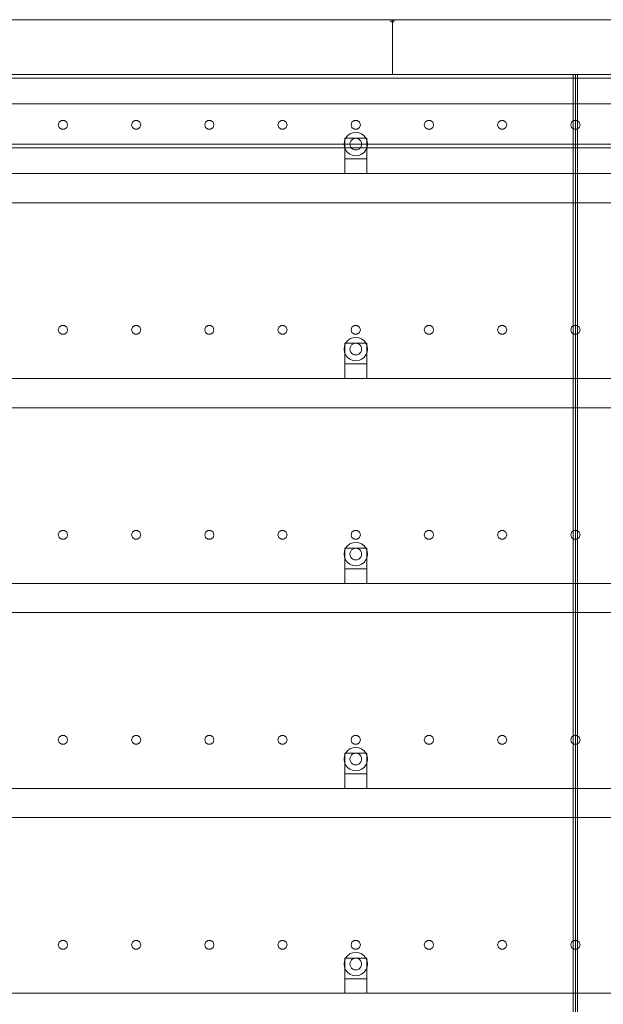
# Model space of a CAD drawing. Header units: millimetres. Extents: x -2233 to 65662, y -50530 to 6847.
# Tile 726 of 802: x 50702 to 51499, y 1655 to 3000. Entities that reach past the tile are written whole.
import ezdxf

# ---------------------------------------------------------------- set-up
doc = ezdxf.new("R2010")
doc.units = ezdxf.units.MM
doc.layers.add('lateral_secador', color=7, linetype='Continuous', lineweight=0)

msp = doc.modelspace()

# ---------------------------------------------------------------- linework, layer by layer
at = {"layer": 'lateral_secador'}
for p, q in [((50211.134, 3000), (51211.134, 3000)), ((51209.134, 3000), (51213.134, 3000)), ((51209.134, 3000), (51209.134, 2997)), ((51211.134, 2925), (51211.134, 3000)), ((51211.134, 3000), (52211.134, 3000)), ((51213.134, 2997), (51213.134, 3000)), ((51209.134, 2997), (51213.134, 2997)), ((40461.134, 2925), (60461.134, 2925)), ((40461.134, 2920), (60461.134, 2920)), ((50211.134, 2925), (51211.134, 2925)), ((50686.134, 2925), (51461.134, 2925)), ((51211.134, 2925), (52211.134, 2925)), ((51458.134, 2925), (51464.134, 2925)), ((51458.134, 2925), (51458.134, 60)), ((51461.134, 0), (51461.134, 2925)), ((51461.134, 2925), (52461.134, 2925)), ((51464.134, 60), (51464.134, 2925)), ((40461.134, 2885), (60461.134, 2885)), ((50755.997, 2860.082), (50754.784, 2856.35)), ((50754.784, 2856.35), (50755.997, 2852.618)), ((50759.172, 2862.389), (50755.997, 2860.082)), ((50755.997, 2852.618), (50759.172, 2850.311)), ((50763.096, 2862.389), (50759.172, 2862.389)), ((50766.271, 2860.082), (50763.096, 2862.389)), ((50763.096, 2850.311), (50766.271, 2852.618)), ((50767.484, 2856.35), (50766.271, 2860.082)), ((50766.271, 2852.618), (50767.484, 2856.35)), ((50855.997, 2860.082), (50854.784, 2856.35)), ((50854.784, 2856.35), (50855.997, 2852.618)), ((50859.172, 2862.389), (50855.997, 2860.082)), ((50855.997, 2852.618), (50859.172, 2850.311)), ((50863.096, 2862.389), (50859.172, 2862.389)), ((50866.271, 2860.082), (50863.096, 2862.389)), ((50863.096, 2850.311), (50866.271, 2852.618)), ((50867.484, 2856.35), (50866.271, 2860.082)), ((50866.271, 2852.618), (50867.484, 2856.35)), ((50955.997, 2860.082), (50954.784, 2856.35)), ((50954.784, 2856.35), (50955.997, 2852.618)), ((50959.172, 2862.389), (50955.997, 2860.082)), ((50955.997, 2852.618), (50959.172, 2850.311)), ((50963.096, 2862.389), (50959.172, 2862.389)), ((50966.271, 2860.082), (50963.096, 2862.389)), ((50963.096, 2850.311), (50966.271, 2852.618)), ((50967.484, 2856.35), (50966.271, 2860.082)), ((50966.271, 2852.618), (50967.484, 2856.35)), ((51055.997, 2860.082), (51054.784, 2856.35)), ((51054.784, 2856.35), (51055.997, 2852.618)), ((51059.172, 2862.389), (51055.997, 2860.082)), ((51055.997, 2852.618), (51059.172, 2850.311)), ((51063.096, 2862.389), (51059.172, 2862.389)), ((51066.271, 2860.082), (51063.096, 2862.389)), ((51063.096, 2850.311), (51066.271, 2852.618)), ((51067.484, 2856.35), (51066.271, 2860.082)), ((51066.271, 2852.618), (51067.484, 2856.35)), ((51155.997, 2860.082), (51154.784, 2856.35)), ((51154.784, 2856.35), (51155.997, 2852.618)), ((51159.172, 2862.389), (51155.997, 2860.082)), ((51155.997, 2852.618), (51159.172, 2850.311)), ((51163.096, 2862.389), (51159.172, 2862.389)), ((51166.271, 2860.082), (51163.096, 2862.389)), ((51163.096, 2850.311), (51166.271, 2852.618)), ((51167.484, 2856.35), (51166.271, 2860.082)), ((51166.271, 2852.618), (51167.484, 2856.35)), ((51255.997, 2860.082), (51254.784, 2856.35)), ((51254.784, 2856.35), (51255.997, 2852.618)), ((51259.172, 2862.389), (51255.997, 2860.082)), ((51255.997, 2852.618), (51259.172, 2850.311)), ((51263.096, 2862.389), (51259.172, 2862.389)), ((51266.271, 2860.082), (51263.096, 2862.389)), ((51263.096, 2850.311), (51266.271, 2852.618)), ((51267.484, 2856.35), (51266.271, 2860.082)), ((51266.271, 2852.618), (51267.484, 2856.35)), ((51355.997, 2860.082), (51354.784, 2856.35)), ((51354.784, 2856.35), (51355.997, 2852.618)), ((51359.172, 2862.389), (51355.997, 2860.082)), ((51355.997, 2852.618), (51359.172, 2850.311)), ((51363.096, 2862.389), (51359.172, 2862.389)), ((51366.271, 2860.082), (51363.096, 2862.389)), ((51363.096, 2850.311), (51366.271, 2852.618)), ((51367.484, 2856.35), (51366.271, 2860.082)), ((51366.271, 2852.618), (51367.484, 2856.35)), ((51455.997, 2860.082), (51454.784, 2856.35)), ((51454.784, 2856.35), (51455.997, 2852.618)), ((51459.172, 2862.389), (51455.997, 2860.082)), ((51455.997, 2852.618), (51459.172, 2850.311)), ((51463.096, 2862.389), (51459.172, 2862.389)), ((51466.271, 2860.082), (51463.096, 2862.389)), ((51463.096, 2850.311), (51466.271, 2852.618)), ((51467.484, 2856.35), (51466.271, 2860.082)), ((51466.271, 2852.618), (51467.484, 2856.35)), ((50759.172, 2850.311), (50763.096, 2850.311)), ((50859.172, 2850.311), (50863.096, 2850.311)), ((50959.172, 2850.311), (50963.096, 2850.311)), ((51059.172, 2850.311), (51063.096, 2850.311)), ((51147.277, 2838), (51145.679, 2834.141)), ((51146.134, 2838), (51176.134, 2838)), ((51146.134, 2838), (51146.134, 2810)), ((51149.82, 2841.314), (51147.277, 2838)), ((51153.134, 2843.856), (51149.82, 2841.314)), ((51156.993, 2845.455), (51153.134, 2843.856)), ((51161.134, 2846), (51156.993, 2845.455)), ((51161.134, 2838), (51159.063, 2837.727)), ((51159.172, 2850.311), (51163.096, 2850.311)), ((51165.275, 2845.455), (51161.134, 2846)), ((51163.204, 2837.727), (51161.134, 2838)), ((51169.134, 2843.856), (51165.275, 2845.455)), ((51172.448, 2841.314), (51169.134, 2843.856)), ((51174.99, 2838), (51172.448, 2841.314)), ((51176.589, 2834.141), (51174.99, 2838)), ((51176.134, 2810), (51176.134, 2838)), ((51259.172, 2850.311), (51263.096, 2850.311)), ((51359.172, 2850.311), (51363.096, 2850.311)), ((51459.172, 2850.311), (51463.096, 2850.311)), ((40461.134, 2830), (60461.134, 2830)), ((40461.134, 2825), (60461.134, 2825)), ((51145.679, 2834.141), (51145.134, 2830)), ((51145.134, 2830), (51145.679, 2825.859)), ((51145.679, 2825.859), (51147.277, 2822)), ((51153.406, 2832.071), (51153.134, 2830)), ((51153.134, 2830), (51153.406, 2827.929)), ((51154.206, 2834), (51153.406, 2832.071)), ((51153.406, 2827.929), (51154.206, 2826)), ((51155.477, 2835.657), (51154.206, 2834)), ((51154.206, 2826), (51155.477, 2824.343)), ((51157.134, 2836.928), (51155.477, 2835.657)), ((51159.063, 2837.727), (51157.134, 2836.928)), ((51165.134, 2836.928), (51163.204, 2837.727)), ((51166.791, 2835.657), (51165.134, 2836.928)), ((51168.062, 2834), (51166.791, 2835.657)), ((51166.791, 2824.343), (51168.062, 2826)), ((51168.861, 2832.071), (51168.062, 2834)), ((51168.062, 2826), (51168.861, 2827.929)), ((51169.134, 2830), (51168.861, 2832.071)), ((51168.861, 2827.929), (51169.134, 2830)), ((51174.99, 2822), (51176.589, 2825.859)), ((51177.134, 2830), (51176.589, 2834.141)), ((51176.589, 2825.859), (51177.134, 2830)), ((51147.277, 2822), (51149.82, 2818.686)), ((51149.82, 2818.686), (51153.134, 2816.144)), ((51153.134, 2816.144), (51156.993, 2814.545)), ((51155.477, 2824.343), (51157.134, 2823.072)), ((51156.993, 2814.545), (51161.134, 2814)), ((51157.134, 2823.072), (51159.063, 2822.273)), ((51159.063, 2822.273), (51161.134, 2822)), ((51161.134, 2822), (51163.204, 2822.273)), ((51161.134, 2814), (51165.275, 2814.545)), ((51163.204, 2822.273), (51165.134, 2823.072)), ((51165.134, 2823.072), (51166.791, 2824.343)), ((51165.275, 2814.545), (51169.134, 2816.144)), ((51169.134, 2816.144), (51172.448, 2818.686)), ((51172.448, 2818.686), (51174.99, 2822)), ((51146.134, 2810), (51176.134, 2810)), ((51146.134, 2810), (51146.134, 2790)), ((51176.134, 2790), (51176.134, 2810)), ((40811.134, 2790), (60111.134, 2790)), ((51146.134, 2790), (51176.134, 2790)), ((40811.134, 2750), (60111.134, 2750)), ((50755.997, 2580.082), (50754.784, 2576.35)), ((50754.784, 2576.35), (50755.997, 2572.618)), ((50759.172, 2582.389), (50755.997, 2580.082)), ((50755.997, 2572.618), (50759.172, 2570.311)), ((50763.096, 2582.389), (50759.172, 2582.389)), ((50759.172, 2570.311), (50763.096, 2570.311)), ((50766.271, 2580.082), (50763.096, 2582.389)), ((50763.096, 2570.311), (50766.271, 2572.618)), ((50767.484, 2576.35), (50766.271, 2580.082)), ((50766.271, 2572.618), (50767.484, 2576.35)), ((50855.997, 2580.082), (50854.784, 2576.35)), ((50854.784, 2576.35), (50855.997, 2572.618)), ((50859.172, 2582.389), (50855.997, 2580.082)), ((50855.997, 2572.618), (50859.172, 2570.311)), ((50863.096, 2582.389), (50859.172, 2582.389)), ((50859.172, 2570.311), (50863.096, 2570.311)), ((50866.271, 2580.082), (50863.096, 2582.389)), ((50863.096, 2570.311), (50866.271, 2572.618)), ((50867.484, 2576.35), (50866.271, 2580.082)), ((50866.271, 2572.618), (50867.484, 2576.35)), ((50955.997, 2580.082), (50954.784, 2576.35)), ((50954.784, 2576.35), (50955.997, 2572.618)), ((50959.172, 2582.389), (50955.997, 2580.082)), ((50955.997, 2572.618), (50959.172, 2570.311)), ((50963.096, 2582.389), (50959.172, 2582.389)), ((50959.172, 2570.311), (50963.096, 2570.311)), ((50966.271, 2580.082), (50963.096, 2582.389)), ((50963.096, 2570.311), (50966.271, 2572.618)), ((50967.484, 2576.35), (50966.271, 2580.082)), ((50966.271, 2572.618), (50967.484, 2576.35)), ((51055.997, 2580.082), (51054.784, 2576.35)), ((51054.784, 2576.35), (51055.997, 2572.618)), ((51059.172, 2582.389), (51055.997, 2580.082)), ((51055.997, 2572.618), (51059.172, 2570.311)), ((51063.096, 2582.389), (51059.172, 2582.389)), ((51059.172, 2570.311), (51063.096, 2570.311)), ((51066.271, 2580.082), (51063.096, 2582.389)), ((51063.096, 2570.311), (51066.271, 2572.618)), ((51067.484, 2576.35), (51066.271, 2580.082)), ((51066.271, 2572.618), (51067.484, 2576.35)), ((51155.997, 2580.082), (51154.784, 2576.35)), ((51154.784, 2576.35), (51155.997, 2572.618)), ((51159.172, 2582.389), (51155.997, 2580.082)), ((51155.997, 2572.618), (51159.172, 2570.311)), ((51163.096, 2582.389), (51159.172, 2582.389)), ((51159.172, 2570.311), (51163.096, 2570.311)), ((51166.271, 2580.082), (51163.096, 2582.389)), ((51163.096, 2570.311), (51166.271, 2572.618)), ((51167.484, 2576.35), (51166.271, 2580.082)), ((51166.271, 2572.618), (51167.484, 2576.35)), ((51255.997, 2580.082), (51254.784, 2576.35)), ((51254.784, 2576.35), (51255.997, 2572.618)), ((51259.172, 2582.389), (51255.997, 2580.082)), ((51255.997, 2572.618), (51259.172, 2570.311)), ((51263.096, 2582.389), (51259.172, 2582.389)), ((51259.172, 2570.311), (51263.096, 2570.311)), ((51266.271, 2580.082), (51263.096, 2582.389)), ((51263.096, 2570.311), (51266.271, 2572.618)), ((51267.484, 2576.35), (51266.271, 2580.082)), ((51266.271, 2572.618), (51267.484, 2576.35)), ((51355.997, 2580.082), (51354.784, 2576.35)), ((51354.784, 2576.35), (51355.997, 2572.618)), ((51359.172, 2582.389), (51355.997, 2580.082)), ((51355.997, 2572.618), (51359.172, 2570.311)), ((51363.096, 2582.389), (51359.172, 2582.389)), ((51359.172, 2570.311), (51363.096, 2570.311)), ((51366.271, 2580.082), (51363.096, 2582.389)), ((51363.096, 2570.311), (51366.271, 2572.618)), ((51367.484, 2576.35), (51366.271, 2580.082)), ((51366.271, 2572.618), (51367.484, 2576.35)), ((51455.997, 2580.082), (51454.784, 2576.35)), ((51454.784, 2576.35), (51455.997, 2572.618)), ((51459.172, 2582.389), (51455.997, 2580.082)), ((51455.997, 2572.618), (51459.172, 2570.311)), ((51463.096, 2582.389), (51459.172, 2582.389)), ((51459.172, 2570.311), (51463.096, 2570.311)), ((51466.271, 2580.082), (51463.096, 2582.389)), ((51463.096, 2570.311), (51466.271, 2572.618)), ((51467.484, 2576.35), (51466.271, 2580.082)), ((51466.271, 2572.618), (51467.484, 2576.35)), ((51147.277, 2558), (51145.679, 2554.141)), ((51146.134, 2558), (51176.134, 2558)), ((51146.134, 2558), (51146.134, 2530)), ((51149.82, 2561.314), (51147.277, 2558)), ((51153.134, 2563.856), (51149.82, 2561.314)), ((51156.993, 2565.455), (51153.134, 2563.856)), ((51155.477, 2555.657), (51154.206, 2554)), ((51157.134, 2556.928), (51155.477, 2555.657)), ((51161.134, 2566), (51156.993, 2565.455)), ((51159.063, 2557.727), (51157.134, 2556.928)), ((51161.134, 2558), (51159.063, 2557.727)), ((51165.275, 2565.455), (51161.134, 2566)), ((51163.204, 2557.727), (51161.134, 2558)), ((51165.134, 2556.928), (51163.204, 2557.727)), ((51166.791, 2555.657), (51165.134, 2556.928)), ((51169.134, 2563.856), (51165.275, 2565.455)), ((51168.062, 2554), (51166.791, 2555.657)), ((51172.448, 2561.314), (51169.134, 2563.856)), ((51174.99, 2558), (51172.448, 2561.314)), ((51176.589, 2554.141), (51174.99, 2558)), ((51176.134, 2530), (51176.134, 2558)), ((51145.679, 2554.141), (51145.134, 2550)), ((51145.134, 2550), (51145.679, 2545.859)), ((51145.679, 2545.859), (51147.277, 2542)), ((51153.406, 2552.071), (51153.134, 2550)), ((51153.134, 2550), (51153.406, 2547.929)), ((51154.206, 2554), (51153.406, 2552.071)), ((51153.406, 2547.929), (51154.206, 2546)), ((51154.206, 2546), (51155.477, 2544.343)), ((51155.477, 2544.343), (51157.134, 2543.072)), ((51157.134, 2543.072), (51159.063, 2542.273)), ((51159.063, 2542.273), (51161.134, 2542)), ((51161.134, 2542), (51163.204, 2542.273)), ((51163.204, 2542.273), (51165.134, 2543.072)), ((51165.134, 2543.072), (51166.791, 2544.343)), ((51166.791, 2544.343), (51168.062, 2546)), ((51168.861, 2552.071), (51168.062, 2554)), ((51168.062, 2546), (51168.861, 2547.929)), ((51169.134, 2550), (51168.861, 2552.071)), ((51168.861, 2547.929), (51169.134, 2550)), ((51174.99, 2542), (51176.589, 2545.859)), ((51177.134, 2550), (51176.589, 2554.141)), ((51176.589, 2545.859), (51177.134, 2550)), ((51146.134, 2530), (51176.134, 2530)), ((51146.134, 2530), (51146.134, 2510)), ((51147.277, 2542), (51149.82, 2538.686)), ((51149.82, 2538.686), (51153.134, 2536.144)), ((51153.134, 2536.144), (51156.993, 2534.545)), ((51156.993, 2534.545), (51161.134, 2534)), ((51161.134, 2534), (51165.275, 2534.545)), ((51165.275, 2534.545), (51169.134, 2536.144)), ((51169.134, 2536.144), (51172.448, 2538.686)), ((51172.448, 2538.686), (51174.99, 2542)), ((51176.134, 2510), (51176.134, 2530)), ((40811.134, 2510), (60111.134, 2510)), ((51146.134, 2510), (51176.134, 2510)), ((40811.134, 2470), (60111.134, 2470)), ((50755.997, 2300.082), (50754.784, 2296.35)), ((50759.172, 2302.389), (50755.997, 2300.082)), ((50763.096, 2302.389), (50759.172, 2302.389)), ((50766.271, 2300.082), (50763.096, 2302.389)), ((50767.484, 2296.35), (50766.271, 2300.082)), ((50855.997, 2300.082), (50854.784, 2296.35)), ((50859.172, 2302.389), (50855.997, 2300.082)), ((50863.096, 2302.389), (50859.172, 2302.389)), ((50866.271, 2300.082), (50863.096, 2302.389)), ((50867.484, 2296.35), (50866.271, 2300.082)), ((50955.997, 2300.082), (50954.784, 2296.35)), ((50959.172, 2302.389), (50955.997, 2300.082)), ((50963.096, 2302.389), (50959.172, 2302.389)), ((50966.271, 2300.082), (50963.096, 2302.389)), ((50967.484, 2296.35), (50966.271, 2300.082)), ((51055.997, 2300.082), (51054.784, 2296.35)), ((51059.172, 2302.389), (51055.997, 2300.082)), ((51063.096, 2302.389), (51059.172, 2302.389)), ((51066.271, 2300.082), (51063.096, 2302.389)), ((51067.484, 2296.35), (51066.271, 2300.082)), ((51155.997, 2300.082), (51154.784, 2296.35)), ((51159.172, 2302.389), (51155.997, 2300.082)), ((51163.096, 2302.389), (51159.172, 2302.389)), ((51166.271, 2300.082), (51163.096, 2302.389)), ((51167.484, 2296.35), (51166.271, 2300.082)), ((51255.997, 2300.082), (51254.784, 2296.35)), ((51259.172, 2302.389), (51255.997, 2300.082)), ((51263.096, 2302.389), (51259.172, 2302.389)), ((51266.271, 2300.082), (51263.096, 2302.389)), ((51267.484, 2296.35), (51266.271, 2300.082)), ((51355.997, 2300.082), (51354.784, 2296.35)), ((51359.172, 2302.389), (51355.997, 2300.082)), ((51363.096, 2302.389), (51359.172, 2302.389)), ((51366.271, 2300.082), (51363.096, 2302.389)), ((51367.484, 2296.35), (51366.271, 2300.082)), ((51455.997, 2300.082), (51454.784, 2296.35)), ((51459.172, 2302.389), (51455.997, 2300.082)), ((51463.096, 2302.389), (51459.172, 2302.389)), ((51466.271, 2300.082), (51463.096, 2302.389)), ((51467.484, 2296.35), (51466.271, 2300.082)), ((50754.784, 2296.35), (50755.997, 2292.618)), ((50755.997, 2292.618), (50759.172, 2290.311)), ((50759.172, 2290.311), (50763.096, 2290.311)), ((50763.096, 2290.311), (50766.271, 2292.618)), ((50766.271, 2292.618), (50767.484, 2296.35)), ((50854.784, 2296.35), (50855.997, 2292.618)), ((50855.997, 2292.618), (50859.172, 2290.311)), ((50859.172, 2290.311), (50863.096, 2290.311)), ((50863.096, 2290.311), (50866.271, 2292.618)), ((50866.271, 2292.618), (50867.484, 2296.35)), ((50954.784, 2296.35), (50955.997, 2292.618)), ((50955.997, 2292.618), (50959.172, 2290.311)), ((50959.172, 2290.311), (50963.096, 2290.311)), ((50963.096, 2290.311), (50966.271, 2292.618)), ((50966.271, 2292.618), (50967.484, 2296.35)), ((51054.784, 2296.35), (51055.997, 2292.618)), ((51055.997, 2292.618), (51059.172, 2290.311)), ((51059.172, 2290.311), (51063.096, 2290.311)), ((51063.096, 2290.311), (51066.271, 2292.618)), ((51066.271, 2292.618), (51067.484, 2296.35)), ((51154.784, 2296.35), (51155.997, 2292.618)), ((51155.997, 2292.618), (51159.172, 2290.311)), ((51159.172, 2290.311), (51163.096, 2290.311)), ((51163.096, 2290.311), (51166.271, 2292.618)), ((51166.271, 2292.618), (51167.484, 2296.35)), ((51254.784, 2296.35), (51255.997, 2292.618)), ((51255.997, 2292.618), (51259.172, 2290.311)), ((51259.172, 2290.311), (51263.096, 2290.311)), ((51263.096, 2290.311), (51266.271, 2292.618)), ((51266.271, 2292.618), (51267.484, 2296.35)), ((51354.784, 2296.35), (51355.997, 2292.618)), ((51355.997, 2292.618), (51359.172, 2290.311)), ((51359.172, 2290.311), (51363.096, 2290.311)), ((51363.096, 2290.311), (51366.271, 2292.618)), ((51366.271, 2292.618), (51367.484, 2296.35)), ((51454.784, 2296.35), (51455.997, 2292.618)), ((51455.997, 2292.618), (51459.172, 2290.311)), ((51459.172, 2290.311), (51463.096, 2290.311)), ((51463.096, 2290.311), (51466.271, 2292.618)), ((51466.271, 2292.618), (51467.484, 2296.35)), ((51145.679, 2274.141), (51145.134, 2270)), ((51147.277, 2278), (51145.679, 2274.141)), ((51146.134, 2278), (51176.134, 2278)), ((51146.134, 2278), (51146.134, 2250)), ((51149.82, 2281.314), (51147.277, 2278)), ((51153.134, 2283.856), (51149.82, 2281.314)), ((51156.993, 2285.455), (51153.134, 2283.856)), ((51154.206, 2274), (51153.406, 2272.071)), ((51155.477, 2275.657), (51154.206, 2274)), ((51157.134, 2276.928), (51155.477, 2275.657)), ((51161.134, 2286), (51156.993, 2285.455)), ((51159.063, 2277.727), (51157.134, 2276.928)), ((51161.134, 2278), (51159.063, 2277.727)), ((51165.275, 2285.455), (51161.134, 2286)), ((51163.204, 2277.727), (51161.134, 2278)), ((51165.134, 2276.928), (51163.204, 2277.727)), ((51166.791, 2275.657), (51165.134, 2276.928)), ((51169.134, 2283.856), (51165.275, 2285.455)), ((51168.062, 2274), (51166.791, 2275.657)), ((51168.861, 2272.071), (51168.062, 2274)), ((51172.448, 2281.314), (51169.134, 2283.856)), ((51174.99, 2278), (51172.448, 2281.314)), ((51176.589, 2274.141), (51174.99, 2278)), ((51176.134, 2250), (51176.134, 2278)), ((51177.134, 2270), (51176.589, 2274.141)), ((51145.134, 2270), (51145.679, 2265.859)), ((51145.679, 2265.859), (51147.277, 2262)), ((51147.277, 2262), (51149.82, 2258.686)), ((51153.406, 2272.071), (51153.134, 2270)), ((51153.134, 2270), (51153.406, 2267.929)), ((51153.406, 2267.929), (51154.206, 2266)), ((51154.206, 2266), (51155.477, 2264.343)), ((51155.477, 2264.343), (51157.134, 2263.072)), ((51157.134, 2263.072), (51159.063, 2262.273)), ((51159.063, 2262.273), (51161.134, 2262)), ((51161.134, 2262), (51163.204, 2262.273)), ((51163.204, 2262.273), (51165.134, 2263.072)), ((51165.134, 2263.072), (51166.791, 2264.343)), ((51166.791, 2264.343), (51168.062, 2266)), ((51168.062, 2266), (51168.861, 2267.929)), ((51169.134, 2270), (51168.861, 2272.071)), ((51168.861, 2267.929), (51169.134, 2270)), ((51172.448, 2258.686), (51174.99, 2262)), ((51174.99, 2262), (51176.589, 2265.859)), ((51176.589, 2265.859), (51177.134, 2270)), ((51146.134, 2250), (51176.134, 2250)), ((51146.134, 2250), (51146.134, 2230)), ((51149.82, 2258.686), (51153.134, 2256.144)), ((51153.134, 2256.144), (51156.993, 2254.545)), ((51156.993, 2254.545), (51161.134, 2254)), ((51161.134, 2254), (51165.275, 2254.545)), ((51165.275, 2254.545), (51169.134, 2256.144)), ((51169.134, 2256.144), (51172.448, 2258.686)), ((51176.134, 2230), (51176.134, 2250)), ((40811.134, 2230), (60111.134, 2230)), ((51146.134, 2230), (51176.134, 2230)), ((40811.134, 2190), (60111.134, 2190)), ((50755.997, 2020.082), (50754.784, 2016.35)), ((50759.172, 2022.389), (50755.997, 2020.082)), ((50763.096, 2022.389), (50759.172, 2022.389)), ((50766.271, 2020.082), (50763.096, 2022.389)), ((50767.484, 2016.35), (50766.271, 2020.082)), ((50855.997, 2020.082), (50854.784, 2016.35)), ((50859.172, 2022.389), (50855.997, 2020.082)), ((50863.096, 2022.389), (50859.172, 2022.389)), ((50866.271, 2020.082), (50863.096, 2022.389)), ((50867.484, 2016.35), (50866.271, 2020.082)), ((50955.997, 2020.082), (50954.784, 2016.35)), ((50959.172, 2022.389), (50955.997, 2020.082)), ((50963.096, 2022.389), (50959.172, 2022.389)), ((50966.271, 2020.082), (50963.096, 2022.389)), ((50967.484, 2016.35), (50966.271, 2020.082)), ((51055.997, 2020.082), (51054.784, 2016.35)), ((51059.172, 2022.389), (51055.997, 2020.082)), ((51063.096, 2022.389), (51059.172, 2022.389)), ((51066.271, 2020.082), (51063.096, 2022.389)), ((51067.484, 2016.35), (51066.271, 2020.082)), ((51155.997, 2020.082), (51154.784, 2016.35)), ((51159.172, 2022.389), (51155.997, 2020.082)), ((51163.096, 2022.389), (51159.172, 2022.389)), ((51166.271, 2020.082), (51163.096, 2022.389)), ((51167.484, 2016.35), (51166.271, 2020.082)), ((51255.997, 2020.082), (51254.784, 2016.35)), ((51259.172, 2022.389), (51255.997, 2020.082)), ((51263.096, 2022.389), (51259.172, 2022.389)), ((51266.271, 2020.082), (51263.096, 2022.389)), ((51267.484, 2016.35), (51266.271, 2020.082)), ((51355.997, 2020.082), (51354.784, 2016.35)), ((51359.172, 2022.389), (51355.997, 2020.082)), ((51363.096, 2022.389), (51359.172, 2022.389)), ((51366.271, 2020.082), (51363.096, 2022.389)), ((51367.484, 2016.35), (51366.271, 2020.082)), ((51455.997, 2020.082), (51454.784, 2016.35)), ((51459.172, 2022.389), (51455.997, 2020.082)), ((51463.096, 2022.389), (51459.172, 2022.389)), ((51466.271, 2020.082), (51463.096, 2022.389)), ((51467.484, 2016.35), (51466.271, 2020.082)), ((50754.784, 2016.35), (50755.997, 2012.618)), ((50755.997, 2012.618), (50759.172, 2010.311)), ((50759.172, 2010.311), (50763.096, 2010.311)), ((50763.096, 2010.311), (50766.271, 2012.618)), ((50766.271, 2012.618), (50767.484, 2016.35)), ((50854.784, 2016.35), (50855.997, 2012.618)), ((50855.997, 2012.618), (50859.172, 2010.311)), ((50859.172, 2010.311), (50863.096, 2010.311)), ((50863.096, 2010.311), (50866.271, 2012.618)), ((50866.271, 2012.618), (50867.484, 2016.35)), ((50954.784, 2016.35), (50955.997, 2012.618)), ((50955.997, 2012.618), (50959.172, 2010.311)), ((50959.172, 2010.311), (50963.096, 2010.311)), ((50963.096, 2010.311), (50966.271, 2012.618)), ((50966.271, 2012.618), (50967.484, 2016.35)), ((51054.784, 2016.35), (51055.997, 2012.618)), ((51055.997, 2012.618), (51059.172, 2010.311)), ((51059.172, 2010.311), (51063.096, 2010.311)), ((51063.096, 2010.311), (51066.271, 2012.618)), ((51066.271, 2012.618), (51067.484, 2016.35)), ((51156.993, 2005.455), (51153.134, 2003.856)), ((51154.784, 2016.35), (51155.997, 2012.618)), ((51155.997, 2012.618), (51159.172, 2010.311)), ((51161.134, 2006), (51156.993, 2005.455)), ((51159.172, 2010.311), (51163.096, 2010.311)), ((51165.275, 2005.455), (51161.134, 2006)), ((51163.096, 2010.311), (51166.271, 2012.618)), ((51169.134, 2003.856), (51165.275, 2005.455)), ((51166.271, 2012.618), (51167.484, 2016.35)), ((51254.784, 2016.35), (51255.997, 2012.618)), ((51255.997, 2012.618), (51259.172, 2010.311)), ((51259.172, 2010.311), (51263.096, 2010.311)), ((51263.096, 2010.311), (51266.271, 2012.618)), ((51266.271, 2012.618), (51267.484, 2016.35)), ((51354.784, 2016.35), (51355.997, 2012.618)), ((51355.997, 2012.618), (51359.172, 2010.311)), ((51359.172, 2010.311), (51363.096, 2010.311)), ((51363.096, 2010.311), (51366.271, 2012.618)), ((51366.271, 2012.618), (51367.484, 2016.35)), ((51454.784, 2016.35), (51455.997, 2012.618)), ((51455.997, 2012.618), (51459.172, 2010.311)), ((51459.172, 2010.311), (51463.096, 2010.311)), ((51463.096, 2010.311), (51466.271, 2012.618)), ((51466.271, 2012.618), (51467.484, 2016.35)), ((51145.679, 1994.141), (51145.134, 1990)), ((51147.277, 1998), (51145.679, 1994.141)), ((51146.134, 1998), (51176.134, 1998)), ((51146.134, 1998), (51146.134, 1970)), ((51149.82, 2001.314), (51147.277, 1998)), ((51153.134, 2003.856), (51149.82, 2001.314)), ((51153.406, 1992.071), (51153.134, 1990)), ((51154.206, 1994), (51153.406, 1992.071)), ((51155.477, 1995.657), (51154.206, 1994)), ((51157.134, 1996.928), (51155.477, 1995.657)), ((51159.063, 1997.727), (51157.134, 1996.928)), ((51161.134, 1998), (51159.063, 1997.727)), ((51163.204, 1997.727), (51161.134, 1998)), ((51165.134, 1996.928), (51163.204, 1997.727)), ((51166.791, 1995.657), (51165.134, 1996.928)), ((51168.062, 1994), (51166.791, 1995.657)), ((51168.861, 1992.071), (51168.062, 1994)), ((51169.134, 1990), (51168.861, 1992.071)), ((51172.448, 2001.314), (51169.134, 2003.856)), ((51174.99, 1998), (51172.448, 2001.314)), ((51176.589, 1994.141), (51174.99, 1998)), ((51176.134, 1970), (51176.134, 1998)), ((51177.134, 1990), (51176.589, 1994.141)), ((51145.134, 1990), (51145.679, 1985.859)), ((51145.679, 1985.859), (51147.277, 1982)), ((51147.277, 1982), (51149.82, 1978.686)), ((51149.82, 1978.686), (51153.134, 1976.144)), ((51153.134, 1990), (51153.406, 1987.929)), ((51153.406, 1987.929), (51154.206, 1986)), ((51154.206, 1986), (51155.477, 1984.343)), ((51155.477, 1984.343), (51157.134, 1983.072)), ((51157.134, 1983.072), (51159.063, 1982.273)), ((51159.063, 1982.273), (51161.134, 1982)), ((51161.134, 1982), (51163.204, 1982.273)), ((51163.204, 1982.273), (51165.134, 1983.072)), ((51165.134, 1983.072), (51166.791, 1984.343)), ((51166.791, 1984.343), (51168.062, 1986)), ((51168.062, 1986), (51168.861, 1987.929)), ((51168.861, 1987.929), (51169.134, 1990)), ((51169.134, 1976.144), (51172.448, 1978.686)), ((51172.448, 1978.686), (51174.99, 1982)), ((51174.99, 1982), (51176.589, 1985.859)), ((51176.589, 1985.859), (51177.134, 1990)), ((51146.134, 1970), (51176.134, 1970)), ((51146.134, 1970), (51146.134, 1950)), ((51153.134, 1976.144), (51156.993, 1974.545)), ((51156.993, 1974.545), (51161.134, 1974)), ((51161.134, 1974), (51165.275, 1974.545)), ((51165.275, 1974.545), (51169.134, 1976.144)), ((51176.134, 1950), (51176.134, 1970)), ((40811.134, 1950), (60111.134, 1950)), ((51146.134, 1950), (51176.134, 1950)), ((40811.134, 1910), (60111.134, 1910)), ((50755.997, 1740.082), (50754.784, 1736.35)), ((50754.784, 1736.35), (50755.997, 1732.618)), ((50759.172, 1742.389), (50755.997, 1740.082)), ((50763.096, 1742.389), (50759.172, 1742.389)), ((50766.271, 1740.082), (50763.096, 1742.389)), ((50767.484, 1736.35), (50766.271, 1740.082)), ((50766.271, 1732.618), (50767.484, 1736.35)), ((50855.997, 1740.082), (50854.784, 1736.35)), ((50854.784, 1736.35), (50855.997, 1732.618)), ((50859.172, 1742.389), (50855.997, 1740.082)), ((50863.096, 1742.389), (50859.172, 1742.389)), ((50866.271, 1740.082), (50863.096, 1742.389)), ((50867.484, 1736.35), (50866.271, 1740.082)), ((50866.271, 1732.618), (50867.484, 1736.35)), ((50955.997, 1740.082), (50954.784, 1736.35)), ((50954.784, 1736.35), (50955.997, 1732.618)), ((50959.172, 1742.389), (50955.997, 1740.082)), ((50963.096, 1742.389), (50959.172, 1742.389)), ((50966.271, 1740.082), (50963.096, 1742.389)), ((50967.484, 1736.35), (50966.271, 1740.082)), ((50966.271, 1732.618), (50967.484, 1736.35)), ((51055.997, 1740.082), (51054.784, 1736.35)), ((51054.784, 1736.35), (51055.997, 1732.618)), ((51059.172, 1742.389), (51055.997, 1740.082)), ((51063.096, 1742.389), (51059.172, 1742.389)), ((51066.271, 1740.082), (51063.096, 1742.389)), ((51067.484, 1736.35), (51066.271, 1740.082)), ((51066.271, 1732.618), (51067.484, 1736.35)), ((51155.997, 1740.082), (51154.784, 1736.35)), ((51154.784, 1736.35), (51155.997, 1732.618)), ((51159.172, 1742.389), (51155.997, 1740.082)), ((51163.096, 1742.389), (51159.172, 1742.389)), ((51166.271, 1740.082), (51163.096, 1742.389)), ((51167.484, 1736.35), (51166.271, 1740.082)), ((51166.271, 1732.618), (51167.484, 1736.35)), ((51255.997, 1740.082), (51254.784, 1736.35)), ((51254.784, 1736.35), (51255.997, 1732.618)), ((51259.172, 1742.389), (51255.997, 1740.082)), ((51263.096, 1742.389), (51259.172, 1742.389)), ((51266.271, 1740.082), (51263.096, 1742.389)), ((51267.484, 1736.35), (51266.271, 1740.082)), ((51266.271, 1732.618), (51267.484, 1736.35)), ((51355.997, 1740.082), (51354.784, 1736.35)), ((51354.784, 1736.35), (51355.997, 1732.618)), ((51359.172, 1742.389), (51355.997, 1740.082)), ((51363.096, 1742.389), (51359.172, 1742.389)), ((51366.271, 1740.082), (51363.096, 1742.389)), ((51367.484, 1736.35), (51366.271, 1740.082)), ((51366.271, 1732.618), (51367.484, 1736.35)), ((51455.997, 1740.082), (51454.784, 1736.35)), ((51454.784, 1736.35), (51455.997, 1732.618)), ((51459.172, 1742.389), (51455.997, 1740.082)), ((51463.096, 1742.389), (51459.172, 1742.389)), ((51466.271, 1740.082), (51463.096, 1742.389)), ((51467.484, 1736.35), (51466.271, 1740.082)), ((51466.271, 1732.618), (51467.484, 1736.35)), ((50755.997, 1732.618), (50759.172, 1730.311)), ((50759.172, 1730.311), (50763.096, 1730.311)), ((50763.096, 1730.311), (50766.271, 1732.618)), ((50855.997, 1732.618), (50859.172, 1730.311)), ((50859.172, 1730.311), (50863.096, 1730.311)), ((50863.096, 1730.311), (50866.271, 1732.618)), ((50955.997, 1732.618), (50959.172, 1730.311)), ((50959.172, 1730.311), (50963.096, 1730.311)), ((50963.096, 1730.311), (50966.271, 1732.618)), ((51055.997, 1732.618), (51059.172, 1730.311)), ((51059.172, 1730.311), (51063.096, 1730.311)), ((51063.096, 1730.311), (51066.271, 1732.618)), ((51153.134, 1723.856), (51149.82, 1721.314)), ((51156.993, 1725.455), (51153.134, 1723.856)), ((51155.997, 1732.618), (51159.172, 1730.311)), ((51161.134, 1726), (51156.993, 1725.455)), ((51159.172, 1730.311), (51163.096, 1730.311)), ((51165.275, 1725.455), (51161.134, 1726)), ((51163.096, 1730.311), (51166.271, 1732.618)), ((51169.134, 1723.856), (51165.275, 1725.455)), ((51172.448, 1721.314), (51169.134, 1723.856)), ((51255.997, 1732.618), (51259.172, 1730.311)), ((51259.172, 1730.311), (51263.096, 1730.311)), ((51263.096, 1730.311), (51266.271, 1732.618)), ((51355.997, 1732.618), (51359.172, 1730.311)), ((51359.172, 1730.311), (51363.096, 1730.311)), ((51363.096, 1730.311), (51366.271, 1732.618)), ((51455.997, 1732.618), (51459.172, 1730.311)), ((51459.172, 1730.311), (51463.096, 1730.311)), ((51463.096, 1730.311), (51466.271, 1732.618)), ((51145.679, 1714.141), (51145.134, 1710)), ((51145.134, 1710), (51145.679, 1705.859)), ((51147.277, 1718), (51145.679, 1714.141)), ((51146.134, 1718), (51176.134, 1718)), ((51146.134, 1718), (51146.134, 1690)), ((51149.82, 1721.314), (51147.277, 1718)), ((51153.406, 1712.071), (51153.134, 1710)), ((51153.134, 1710), (51153.406, 1707.929)), ((51154.206, 1714), (51153.406, 1712.071)), ((51155.477, 1715.657), (51154.206, 1714)), ((51157.134, 1716.928), (51155.477, 1715.657)), ((51159.063, 1717.727), (51157.134, 1716.928)), ((51161.134, 1718), (51159.063, 1717.727)), ((51163.204, 1717.727), (51161.134, 1718)), ((51165.134, 1716.928), (51163.204, 1717.727)), ((51166.791, 1715.657), (51165.134, 1716.928)), ((51168.062, 1714), (51166.791, 1715.657)), ((51168.861, 1712.071), (51168.062, 1714)), ((51169.134, 1710), (51168.861, 1712.071)), ((51168.861, 1707.929), (51169.134, 1710)), ((51174.99, 1718), (51172.448, 1721.314)), ((51176.589, 1714.141), (51174.99, 1718)), ((51176.134, 1690), (51176.134, 1718)), ((51177.134, 1710), (51176.589, 1714.141)), ((51176.589, 1705.859), (51177.134, 1710)), ((51145.679, 1705.859), (51147.277, 1702)), ((51147.277, 1702), (51149.82, 1698.686)), ((51149.82, 1698.686), (51153.134, 1696.144)), ((51153.134, 1696.144), (51156.993, 1694.545)), ((51153.406, 1707.929), (51154.206, 1706)), ((51154.206, 1706), (51155.477, 1704.343)), ((51155.477, 1704.343), (51157.134, 1703.072)), ((51157.134, 1703.072), (51159.063, 1702.273)), ((51159.063, 1702.273), (51161.134, 1702)), ((51161.134, 1702), (51163.204, 1702.273)), ((51163.204, 1702.273), (51165.134, 1703.072)), ((51165.134, 1703.072), (51166.791, 1704.343)), ((51165.275, 1694.545), (51169.134, 1696.144)), ((51166.791, 1704.343), (51168.062, 1706)), ((51168.062, 1706), (51168.861, 1707.929)), ((51169.134, 1696.144), (51172.448, 1698.686)), ((51172.448, 1698.686), (51174.99, 1702)), ((51174.99, 1702), (51176.589, 1705.859)), ((51146.134, 1690), (51176.134, 1690)), ((51146.134, 1690), (51146.134, 1670)), ((51156.993, 1694.545), (51161.134, 1694)), ((51161.134, 1694), (51165.275, 1694.545)), ((51176.134, 1670), (51176.134, 1690)), ((40811.134, 1670), (60111.134, 1670)), ((51146.134, 1670), (51176.134, 1670))]:
    msp.add_line(p, q, dxfattribs=at)

doc.saveas('drawing.dxf')
